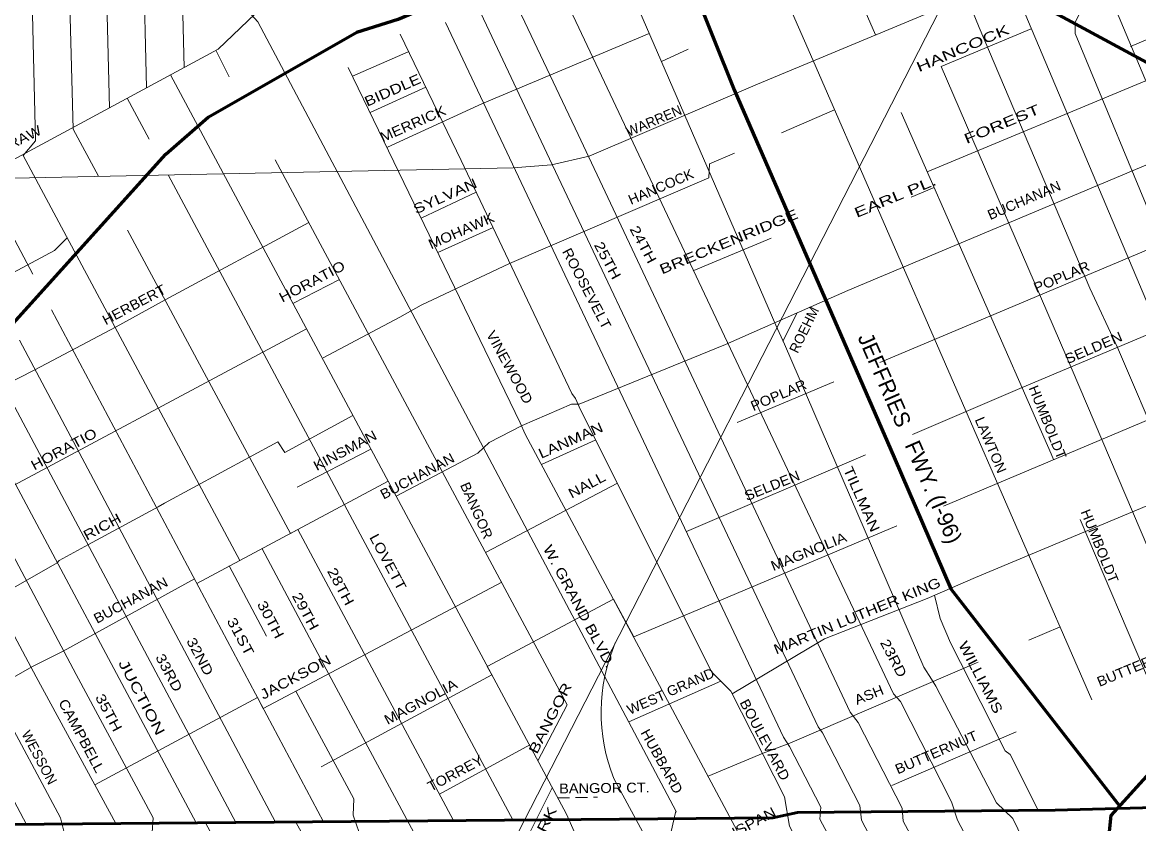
# Model space of a CAD drawing. Extents: x 34705 to 138605, y 34275 to 143551.
# Drawn here: x 81081 to 89542, y 99871 to 105948 of the extents above; entities that cross this region are included whole.
import ezdxf
from ezdxf.enums import TextEntityAlignment as Align

# ---------------------------------------------------------------- set-up
doc = ezdxf.new("R2010")
doc.units = 0
doc.header["$LTSCALE"] = 30
doc.linetypes.add('MEDIUM_DASHED', pattern=[4.5, 3, -1.5])
for name, color, linetype, lineweight in [('1', 7, 'Continuous', 13), ('11', 7, 'Continuous', 13), ('50', 7, 'Continuous', 13), ('51', 7, 'Continuous', 35)]:
    doc.layers.add(name, color=color, linetype=linetype, lineweight=lineweight)

msp = doc.modelspace()

# ---------------------------------------------------------------- linework, layer by layer
at = {"layer": '1'}
for p, q in [((88037.22, 107540.27), (90948.84, 100639.76)), ((87035.5, 107033.06), (87547.76, 105853.52)), ((88046.06, 105612.38), (88727.74, 105897.96)), ((82550.58, 105732), (82649.42, 105534.25)), ((83583.53, 105539.36), (84005.07, 105723.48)), ((85924.83, 105650.2), (86127.73, 105744.51)), ((88046.06, 105612.38), (89037.16, 103313.44)), ((83715.96, 105265.31), (84139.22, 105455.53)), ((87940.41, 104815.15), (89589.87, 105502.16)), ((81874.58, 105372.66), (82041.18, 105060.89)), ((86834.15, 105110.57), (87237.14, 105285.57)), ((82997.07, 104906.17), (85210.64, 100773.27)), ((82185.28, 104791.21), (84800.99, 99896.2)), ((87580.9, 103369.15), (90780.2, 104717.28)), ((87817.53, 104622.35), (87992.91, 104695.4)), ((84104.23, 104461.83), (84521.81, 104659.09)), ((84229.82, 104201.92), (84649.1, 104391.51)), ((86170.42, 104066.96), (86757.49, 104310.13)), ((83131.82, 103814.99), (83483.83, 103997.34)), ((81302.79, 103766.68), (83363.06, 99885.7)), ((86846.35, 103531.28), (86953.86, 103745.35)), ((81060.36, 103538.87), (83000.02, 99882.54)), ((88062.65, 102279.34), (90843.31, 103454.28)), ((89381.11, 103482.68), (90572.51, 100689.56)), ((80850.45, 103354.36), (82698.38, 99879.92)), ((89037.16, 103313.44), (90149.28, 100700.72)), ((86497.96, 102912.81), (87231.62, 103221.97)), ((79800.98, 102840.94), (81370.26, 99915.88)), ((85015.85, 102595.79), (85422.31, 102779.04)), ((83163.45, 102424.25), (83723.4, 102710.03)), ((86114.21, 102086.91), (87472.79, 102669.46)), ((84596.68, 101929.88), (85590.92, 102453.33)), ((89098.43, 102178.67), (89636.65, 100915.24)), ((85714.85, 101287.3), (87709.83, 102130.26)), ((82649.4, 101825.38), (82931.47, 101293.87)), ((88946.53, 101364.75), (88710.27, 101263.57)), ((86460.43, 100856.53), (87161.55, 101274.03)), ((85676.71, 100644.56), (86374.28, 100952.06)), ((84988.42, 100347.21), (85210.64, 100773.27)), ((80674.92, 100677.06), (81112.95, 99866.12)), ((87671.8, 100159.5), (88614.19, 100568.77)), ((84241.96, 100095.11), (84928.09, 100470.01))]:
    msp.add_line(p, q, dxfattribs=at)
at = {"layer": '1', "linetype": 'MEDIUM_DASHED'}
msp.add_line((85138.98, 100065.98), (85441.43, 100072.7), dxfattribs=at)
at = {"layer": '1'}
for points in [[(81747.75, 122290.24), (81921.27, 121957.09), (82052.47, 121930.85), (82118.06, 121884.91), (82590.36, 120959.69), (82629.72, 120926.88), (83141.38, 119927.85), (83541.52, 119133.87), (83541.52, 119022.31), (83495.61, 118937.01), (83436.57, 118877.95), (83449.69, 118733.59), (83456.25, 118661.41), (87277.28, 110821.66), (87605.27, 110172.03), (87736.46, 109929.24), (90285.3, 103864.22), (92725.99, 98068.68)], [(70250.71, 99424.31), (70850.19, 99436.19), (73834.03, 101054.55), (75208.58, 101797.66), (76359.25, 102405.35), (76679.04, 102579.83), (78132.62, 103370.83), (78243.09, 103411.55), (82564.58, 105745.28), (82901.81, 106065.17), (82895.99, 106059.36), (83186.71, 106338.54), (83994.9, 106937.6), (84082.11, 106978.32), (85329.53, 107917.67), (85364.44, 107987.53), (85905.64, 108383.37), (87249.9, 109402.07), (88876.39, 110091.88)], [(74914.4, 104874.31), (75879.58, 104897.58), (77259.02, 104781.25), (77456.7, 104757.99), (78323.04, 104711.46), (84801.63, 104845.23), (85092.35, 104868.5), (85377.25, 104932.47), (86652.03, 105479.2), (88419.59, 106217.85), (88564.94, 106305.1), (90681.35, 107194.97), (91332.56, 107474.15), (91408.14, 107549.76), (94615.68, 108918.91), (95226.7, 109227.44), (95367, 109272.3)], [(82064.95, 109105.07), (82138.42, 108907.13), (82165.31, 108861.4), (82209.9, 108798.98), (82229.58, 108726.79), (82307.88, 105606.66)], [(89480.37, 105763.72), (94336.35, 107818.71), (94947.38, 108086.49), (96198.55, 108797.8)], [(81910.59, 108632.13), (81944.24, 107440.67), (81977.04, 107375.05), (82022.19, 105452.37)], [(82721.62, 108639.05), (82793.72, 106029.87), (82865.87, 105951.13), (86037.49, 99963.46), (86030.93, 99956.9), (85998.14, 99812.54), (85985.02, 99792.85), (85991.58, 99792.85), (86122.77, 99543.5), (86536.3, 99746.94)], [(81582.33, 108465.61), (81617.37, 107406.52), (81688.1, 107408.11), (81741.41, 105300.75)], [(80617.6, 107976.22), (80684.77, 107834.38), (80697.89, 107368.49), (80770.05, 106613.88), (80802.85, 105557.42), (80822.52, 104832.34), (80796.29, 104720.79), (81159.02, 104037.5)], [(84387.04, 107890.41), (84335.25, 107768.76), (84177.82, 107414.42), (84210.62, 107394.74), (84276.21, 107263.5), (84682.92, 106397.34), (84794.43, 106154.55), (85292.97, 105098.09), (87356, 100718.07), (87415.04, 100639.33), (87749.58, 99989.71), (87756.14, 99891.28), (88410.83, 98673.02)], [(81123.94, 107395.42), (81180.02, 105050.53), (81088.19, 104938.98), (82729.65, 101866.01)], [(81405.81, 107401.76), (81465.38, 105137.46), (81657.32, 104780.31)], [(86532.56, 106895.04), (86536.03, 106886.2), (87054.25, 105705.07), (89188.39, 100809.99)], [(85578.43, 106448.85), (86791.86, 103651.21), (86857.46, 103506.85), (87913.58, 101059.29), (87972.61, 100967.42), (88005.41, 100914.93), (88464.59, 100029.08), (88589.23, 99910.97), (88923.77, 99215.41), (89015.61, 99254.78)], [(85117.65, 106296.22), (85168.34, 106187.36), (87683.99, 100855.87), (87736.46, 100796.82), (88123.49, 100035.64), (88169.41, 99897.84), (88248.05, 99750)], [(88239.74, 106142.7), (88333.4, 105908.49), (89173.04, 103933.37), (89381.11, 103482.68)], [(89318.01, 106151.54), (89120.57, 106072.53), (89061.53, 105947.86), (89061.53, 105862.55), (89709.3, 104295.91), (89979.33, 103708.16), (90424.31, 102635.76), (90450.55, 102570.15)], [(84536.17, 106059.93), (85076.5, 104912.73), (87113.29, 100606.52), (87146.09, 100560.59), (87428.16, 100009.39), (87441.28, 99897.84), (87799.38, 99213.97)], [(84288.71, 105946.27), (86850.9, 100527.78), (86896.82, 100455.6), (87132.97, 99996.27), (87126.41, 99904.4), (87847.98, 98552.66)], [(83848.09, 105002.27), (84569.06, 105333.79), (85831.9, 105864.47)], [(83944.94, 105858.26), (84407.41, 104899.6), (85247.05, 103134.47), (85273.29, 103095.09), (85312.65, 103009.79), (86306.44, 101019.92), (86450.76, 100875.56), (86857.46, 100075.01), (86896.82, 99851.91), (87605.27, 98513.29), (87644.63, 98395.18), (88458.03, 96846.58), (88523.63, 96780.96), (89683.06, 94633.6), (89886.41, 94266.14), (90011.05, 94036.48), (90103.12, 93970.1), (90563.88, 93097.88)], [(83551.57, 105605.49), (84853.47, 102911.36), (84892.83, 102826.06), (87224.8, 98460.8), (87244.48, 98342.68), (88545.24, 95860.37), (89368.06, 94331.32)], [(82202.94, 105549.99), (85204.41, 99943.77), (85263.45, 99812.54), (88077.23, 94520.03), (88429.84, 93859.47), (88435.83, 93848.46)], [(87743.02, 105265.42), (88877.86, 102676.78), (88896.21, 102633.69)], [(79819.31, 100347.1), (80849.35, 100888.78), (81157.51, 101063.26), (81390.09, 101179.59), (82385.53, 101727.1), (82404.38, 101691.59), (83852.83, 102468.28), (83914.13, 102353.8), (84532.72, 102680.17), (84619.93, 102761.59), (84869.95, 102889.55), (85242.07, 103052.4), (85300.21, 103052.4), (86410.74, 103506.06), (87338.12, 103914.64), (90408.69, 105206.69)], [(83359.68, 103402.82), (83941.11, 103711.07), (84103.92, 103804.13), (84772.56, 104118.21), (86284.28, 104769.62), (86290.1, 104874.31), (86479.35, 104956.5)], [(79805.86, 104742.08), (80593.07, 103258.6), (80744.67, 102970.46), (82397.49, 99877.3)], [(80693.61, 103067.51), (81174.96, 103314.13), (81791.27, 103639.84), (82163.39, 103843.4), (83252.36, 104429.51)], [(81876.79, 104371.96), (83113.08, 102071.61), (83168.47, 102101.31), (84348.37, 99896.2)], [(80006.99, 103511.34), (81323.96, 104217.9), (81421.52, 104314.94)], [(87827, 102821.34), (88640.53, 103170.17), (91008.18, 104169.25)], [(80233.04, 102040.38), (80535.38, 102185.79), (80576.08, 102203.24), (83233.6, 103624.89)], [(80478.99, 102908.46), (81488.33, 101001.86), (82072.15, 99915.88), (82065.59, 99804.33), (82555.16, 98882.12)], [(80552.82, 101435.5), (80856.97, 101602.43), (80870.05, 101577.95), (81343.57, 101848.45), (81361.01, 101865.9), (81581.96, 101988.04), (82111.06, 102273.03), (82157.57, 102302.11), (83018.09, 102767.41), (83070.42, 102685.98), (83585.74, 102967.16)], [(80241.21, 102755.03), (81186.58, 100985.47), (81790.29, 99872.02)], [(87161.55, 101274.03), (87939.48, 101579.86), (88306.1, 101737.03), (89773.72, 102353.27)], [(82897.91, 101956.49), (83403.77, 101005.15), (84289.33, 99358.13)], [(81631, 100165.8), (82862.68, 100828.29), (82906.96, 100744.86), (84715.87, 101703.05)], [(83346.6, 100301.34), (84639.27, 100999.84), (84604.56, 101064.19), (85562.27, 101572.93), (85714.85, 101287.3)], [(87994.1, 101603.27), (88038.21, 101426.75), (88116.93, 101243.02), (88346.52, 100790.25), (88530.19, 100422.79), (88569.55, 100396.54), (88786.06, 99963.38)], [(86279.17, 100230.94), (86695.64, 100406.04), (86899.15, 100481.65), (88311.92, 101090.88), (88325.58, 101096.65)], [(83154.61, 100876.53), (83594, 100060.24), (83587.44, 99935.57), (83633.36, 99804.33), (84072.86, 98970.98), (84072.86, 98970.98)], [(85097.11, 100144.17), (84876.42, 99702.63), (84791.15, 99525.46), (85138.81, 98849.59), (85912.86, 97392.86), (86194.93, 96861.35), (87093.61, 95155.26), (89140.06, 91303.04)], [(81370.26, 99915.88), (81396.49, 99804.33), (82345.13, 98016.18)], [(82469.51, 99877.93), (86021.78, 93268.36), (87823.93, 89860.92)], [(83154.48, 99883.89), (83298.82, 99620.6), (83856.39, 98577.26)]]:
    msp.add_lwpolyline(points, dxfattribs=at)
at = {"layer": '1', "lineweight": 53}
for points in [[(81141.26, 110244.39), (85447.32, 107891.61), (90110.84, 105370.56)], [(70273.25, 98655.39), (71057.35, 98936.8), (71901.7, 99280.47), (72734.73, 99461.12), (73549.47, 99618.3), (74194.43, 99751.98), (74462.66, 99868.63), (74760.14, 99892.09), (75412.24, 99851.32), (76511.78, 99857.14), (78835.21, 99868.78), (80080.52, 99857.14), (86770.24, 99915.34), (86956.45, 99956.09), (88909.68, 99973.56), (89759.8, 99996.86), (90394.28, 99932.82), (90847.72, 99926.99), (94474.35, 99938.64), (95736.38, 99991), (96334.87, 100081.57)]]:
    msp.add_lwpolyline(points, dxfattribs=at)
at = {"layer": '50'}
for p, q in [((76011.2, 82573.38), (90524.22, 110902)), ((86222.09, 99001.86), (85563.59, 100213.69))]:
    msp.add_line(p, q, dxfattribs=at)
msp.add_arc((86821.84, 100713.62), 1353.93, 157.05199, 201.66893, dxfattribs=at)
at = {"layer": '51', "lineweight": 60}
for points in [[(81392.26, 109727.24), (82330.6, 109176.08), (82684.09, 108829.15), (83879.08, 108261.49), (84476.11, 108016.68), (84955.05, 107731.66), (86008.84, 106604.15), (86475.71, 105436.6), (87689.56, 102647.83), (88119.74, 101652.09), (89397.64, 100005.46)], [(69855.84, 98897.31), (71068.51, 99251.13), (71798.78, 99505.57), (71908.53, 99566.11), (73894.22, 100075), (74115.76, 100095.52), (75030.66, 100259.68), (75589.64, 100438.2), (76964.04, 101123.57), (79290.25, 102354.77), (80472.84, 103069.89), (82167.24, 104949.52), (82488.27, 105229.61), (83616.5, 105873.94), (83928.31, 105972.43), (86533.5, 107068.2), (87067.87, 107328.8), (89988.97, 108477.92)], [(100708.3, 104431.99), (100301.7, 104046.37), (99460.75, 103701.33), (98388.89, 103068.27), (97510.88, 102543.58), (96878.03, 102018.88), (96266.56, 101672.41), (94157.06, 101062.17), (92788.73, 100605.91), (92053.25, 100332.16), (91322.06, 100332.16), (90426.94, 100400.6), (89697.17, 100337.86), (89332.28, 99932.93), (89286.67, 99488.08), (89309.48, 99071.74), (89383.59, 98792.29), (89913.82, 97593.19), (90193.19, 96937.32), (90347.13, 96349.89), (90369.93, 95910.74)]]:
    msp.add_lwpolyline(points, dxfattribs=at)

# ---------------------------------------------------------------- texts
at = {"layer": '11'}
for s, rotation, width, p in [('HANCOCK         ', 23.134, 1.5, (88395.93, 105790.89)), ('BIDDLE', 23.879, 1.25, (83901.59, 105399.18)), ('MERRICK', 23.877, 1.15, (84055.15, 105144.52)), ('FOREST        ', 22.625, 1.5, (88673.87, 105206.59)), ('Mc GRAW', 26.74, 1.15, (80990.94, 104981.01)), ('SYLVAN ', 23.804, 1.3, (84316.65, 104603.07)), ('HANCOCK', 23.293, 1.05, (85935.9, 104667.12)), ('EARL PL.       ', 22.625, 1.5, (87845.83, 104648.02)), ('BUCHANAN', 23.169, 1.05, (88688.44, 104564.47)), ('MOHAWK ', 23.803, 1.15, (84437.22, 104339.44)), ('BRECKENRIDGE     ', 22.463, 1.4, (86538.31, 104287.49)), ('24TH', 298.158, 1.25, (85753.77, 104245.89)), ('25TH', 298.158, 1.25, (85483.91, 104124.58)), ('ROOSEVELT', 297.457, 1.1, (85325.84, 103912.12)), ('HORATIO', 27.952, 1.2, (83293.77, 103949.81)), ('POPLAR', 23.093, 1.1, (88973.14, 103983.49)), ('HERBERT', 27.997, 1.1, (81945.23, 103773.8)), ('VINEWOOD', 298.666, 1.1, (84740.97, 103314.93)), ('SELDEN', 23.235, 1.15, (89214.88, 103446.06)), ('POPLAR', 23.093, 1.1, (86827.26, 103086.32)), ('HUMBOLDT', 292.001, 1.05, (88817.41, 102901.71)), ('LANMAN ', 23.924, 1.25, (85267.87, 102750.76)), ('LAWTON', 292.998, 1.05, (88386.62, 102728.41)), ('HORATIO', 28.223, 1.2, (81412.85, 102678.52)), ('KINSMAN', 28.199, 1.15, (83544.35, 102668.22)), ('BUCHANAN', 28.146, 1.1, (84091.86, 102474.13)), ('TILLMAN', 293.76, 1.25, (87408.05, 102316.68)), ('NALL', 28.146, 1.2, (85377.4, 102406.15)), ('SELDEN', 21.998, 1.1, (86777.42, 102399.94)), ('BANGOR', 293.76, 1.05, (84489.35, 102230.86)), ('RICH', 28.199, 1.25, (81703.54, 102089.96)), ('HUMBOLDT', 292.001, 1.05, (89212.23, 101962.65)), ('LOVETT', 298.133, 1.2, (83819.2, 101837.43)), ('MAGNOLIA', 22, 1.15, (87054.97, 101900.35)), ('W. GRAND BLVD.', 297.994, 1.25, (85268.8, 101501.37)), ('28TH', 298.132, 1.25, (83460.78, 101652.28)), ('BUCHANAN', 28.199, 1.1, (81919.39, 101532.75)), ('MARTIN LUTHER KING', 22.423, 1.25, (87422.62, 101412.52)), ('30TH', 298.131, 1.25, (82929.59, 101401.57)), ('29TH', 298.132, 1.25, (83193.9, 101464.71)), ('31ST', 298.136, 1.3, (82701.3, 101272.56)), ('32ND', 298.135, 1.2, (82394.47, 101121.33)), ('23RD', 297.535, 1.2, (87651.14, 101108.62)), ('WILLIAMS', 297.535, 1.25, (88311.36, 100963.77)), ('BUTTERNUT', 22.445, 1.1, (89554.4, 101035.49)), ('33RD', 298.134, 1.2, (82159.58, 100998.64)), ('JACKSON ', 28.144, 1.25, (83183.21, 100958.16)), ('JUCTION  ', 297.719, 1.45, (81971.38, 100775.67)), ('GRAND', 23.789, 1.05, (86160.59, 100910)), ('MAGNOLIA', 28.133, 1.15, (84117.87, 100762.02)), ('BANGOR   ', 62.839, 1.35, (85140.62, 100704.74)), ('WEST', 23.85, 1.05, (85824.13, 100757.1)), ('ASH', 22.112, 1.1, (87512.19, 100813.8)), ('CAMPBELL', 298.036, 1.15, (81496.26, 100519.59)), ('35TH', 298.036, 1.25, (81702.52, 100695.4)), ('BOULEVARD', 298.078, 1.1, (86675.46, 100490.09)), ('HUBBARD', 298.873, 1.1, (85894.76, 100325.93)), ('BUTTERNUT', 23.475, 1.1, (88023.07, 100377.59)), ('TORREY', 28.135, 1.1, (84379.79, 100220.82)), ('BANGOR CT.', 0.69, 1.1, (85493.2, 100104.49)), ('CLARK  ', 62.839, 1.45, (85043.04, 99795.7)), ('GREENSPAN ', 28.155, 1.2, (86482.7, 99764.13))]:
    msp.add_text(s, height=75, rotation=rotation, dxfattribs=dict(at, width=width)).set_placement(p, align=Align.CENTER)
for s, height, rotation, p in [('WARREN', 75, 23.008, (85882, 105167.22)), ('ROEHM', 75, 63.911, (87039.96, 103599.95)), ('JEFFRIES   FWY. (I-96)', 120, 293.58, (87754.24, 102771.34)), ('WESSON', 75, 298.037, (81176.28, 100355.85))]:
    msp.add_text(s, height=height, rotation=rotation, dxfattribs=at).set_placement(p, align=Align.CENTER)

doc.saveas('drawing.dxf')
